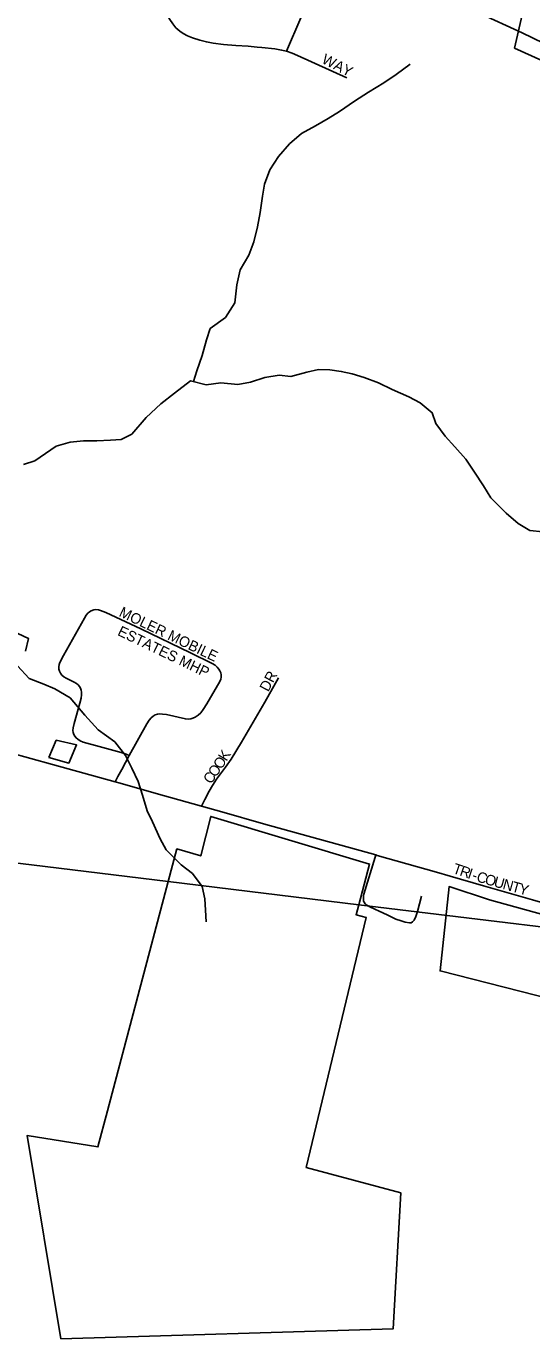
# Model space of a CAD drawing. Extents: x 1451455 to 1749751, y 218250 to 574981.
# Drawn here: x 1567846 to 1570249, y 373976 to 380219 of the extents above; entities that cross this region are included whole.
import ezdxf

# ---------------------------------------------------------------- set-up
doc = ezdxf.new("R2010")
doc.units = 0
for name, color, linetype in [('GM_X_City_Street', 7, 'Continuous'), ('GM_X_City_Street_Text', 7, 'Continuous'), ('GM_X_Corporation', 7, 'Continuous'), ('GM_X_Minor_River', 7, 'Continuous'), ('GM_X_State_Route', 7, 'Continuous'), ('GM_X_Township', 7, 'Continuous')]:
    doc.layers.add(name, color=color, linetype=linetype)

msp = doc.modelspace()

# ---------------------------------------------------------------- linework, layer by layer
at = {"layer": 'GM_X_City_Street'}
for points in [[(1568227.3, 380632.5), (1568337.9, 380514.2), (1568436.2, 380417.4), (1568453.1, 380395.2), (1568464.2, 380376.4), (1568511.6, 380281), (1568528.7, 380251.4), (1568543, 380230.5), (1568557.3, 380211.6), (1568575.5, 380195.2), (1568591.8, 380184.2), (1568612.2, 380173.6), (1568636.5, 380163.7), (1568670.8, 380152.7), (1568702.5, 380144.3), (1568734.7, 380138.1), (1568783.8, 380132.2), (1568842.3, 380128), (1568901.1, 380123.6), (1568943.6, 380119.6), (1568966.4, 380117.1), (1569028.4, 380110.7), (1569060, 380105.3), (1569082.7, 380100.2)], [(1569082.7, 380100.2), (1569151.5, 380259.4), (1569159.7, 380282.1), (1569165.4, 380301.9), (1569168.5, 380321.4), (1569168.9, 380334.9), (1569167.5, 380351.6), (1569163.6, 380367.5), (1569157.8, 380382.8), (1569148.5, 380398.7), (1569138.5, 380411.7), (1569128.1, 380421.7), (1569115.5, 380431.4), (1569101.3, 380439.9), (1569047, 380466), (1569011.4, 380481.2), (1568990, 380488.2), (1568975.3, 380491.1), (1568960.1, 380492.4), (1568944.6, 380491), (1568934.9, 380489.2)], [(1569082.7, 380100.2), (1569110.7, 380090.5), (1569135.1, 380080.4), (1569370.5, 379973)], [(1568267.9, 376624.8), (1568281.3, 376649.6), (1568300.1, 376684.2), (1568335, 376750.8), (1568418.8, 376901.1), (1568430.6, 376918.5), (1568439.2, 376929.2), (1568449.4, 376937.4), (1568459.2, 376943.2), (1568470.3, 376946.6), (1568481.3, 376948), (1568493.2, 376947.6), (1568512.6, 376944.5), (1568602.3, 376924.6), (1568615.9, 376923.3), (1568628.4, 376924.8), (1568637.8, 376927.5), (1568649.7, 376933), (1568663.4, 376942.1), (1568675.3, 376953.3), (1568687.5, 376968.7), (1568705.1, 376996.5), (1568765.7, 377101.6), (1568770.4, 377113.8), (1568772.2, 377123.5), (1568772.2, 377133.3), (1568770.5, 377143), (1568767.1, 377152.2), (1568762.2, 377160.8), (1568753.9, 377170.6), (1568743.9, 377179.5), (1568729.9, 377188), (1568626.5, 377237.9), (1568390.6, 377352.9), (1568224, 377430.3), (1568199.6, 377439.9), (1568189.2, 377442.8), (1568177.1, 377444.2), (1568167.4, 377443.1), (1568154.9, 377439.1), (1568146.7, 377434.1), (1568138.5, 377427.2), (1568131.5, 377418.5), (1568122.4, 377403.7), (1568022.8, 377226.4), (1568006.1, 377193.2), (1568002.2, 377182.3), (1568000.4, 377171.9), (1568000.9, 377161.5), (1568003.9, 377150.7), (1568008.2, 377142), (1568014.7, 377132.9), (1568024.1, 377124.7), (1568035.2, 377117.7), (1568073.9, 377099.7), (1568085.1, 377092.9), (1568092.3, 377086.3), (1568098.5, 377078.6), (1568103.4, 377070), (1568106.8, 377060.8), (1568108.6, 377051.1), (1568108.9, 377038.1), (1568106.3, 377022.6), (1568100.8, 376999.6), (1568073.1, 376901.7), (1568068.8, 376882.5), (1568068.1, 376869.4), (1568069.4, 376859.7), (1568072.3, 376850.3), (1568076.8, 376841.6), (1568083, 376833.9), (1568090.4, 376827.5), (1568101.5, 376820.5), (1568116.6, 376814.2), (1568192.6, 376793.4), (1568296.9, 376764.5), (1568320.6, 376756.5), (1568335, 376750.8)], [(1568679, 376509.8), (1568694.9, 376540.7), (1568715.5, 376580.7), (1568731.1, 376607.4), (1568751.2, 376637.6), (1568794, 376695.2), (1568820.7, 376732.2), (1568869.7, 376813.1), (1568980.8, 377003.4), (1569045.2, 377119.1)], [(1567758.3, 376766.6), (1567764.7, 376764.8), (1567970.1, 376707.9), (1568267.9, 376624.8)], [(1568267.9, 376624.8), (1568292.4, 376617.9), (1568463, 376569.9), (1568679, 376509.8)], [(1568679, 376509.8), (1568775.8, 376483)], [(1568775.8, 376483), (1568776, 376482.9), (1568974.6, 376426), (1569508.6, 376277)], [(1569725.5, 376081.9), (1569706.6, 376008.6), (1569698.7, 375984.3), (1569690.4, 375967.6), (1569682.7, 375959), (1569675.7, 375955), (1569668.2, 375954), (1569648.3, 375957), (1569628.5, 375963.3), (1569603.2, 375972.5), (1569561.3, 375992.6), (1569524.4, 376010.3), (1569482.2, 376029.1), (1569465.8, 376037.8), (1569460.6, 376041.6), (1569457.1, 376045.3), (1569452.3, 376052.1), (1569450.2, 376057.5), (1569449.1, 376063.7), (1569449, 376069.1), (1569449.1, 376075.5), (1569449.9, 376082.8), (1569451.8, 376091.3), (1569505.2, 376265.9), (1569508.6, 376277)], [(1569508.6, 376277), (1569515.1, 376275.2), (1569795.9, 376195.2), (1569861.4, 376176.8)], [(1569861.4, 376176.8), (1570020, 376130.8), (1570253.2, 376063.4), (1570458.1, 376004.7), (1570544.1, 375980.3)]]:
    msp.add_lwpolyline(points, dxfattribs=at)
at = {"layer": 'GM_X_Corporation'}
for points in [[(1570250, 380474), (1570167.5, 380114.8), (1571459.3, 379530.6)], [(1572800.8, 375305.1), (1570048.8, 376064.3), (1569856.7, 376126.4), (1569813.3, 375725.6), (1574235.6, 374596.8)]]:
    msp.add_lwpolyline(points, dxfattribs=at)
for points in [[(1567953.3, 376741.5), (1568048.8, 376714.2), (1568085.1, 376800.7), (1567988.3, 376822.9)], [(1569426.9, 376040.6), (1569478.6, 376234.1), (1568723.2, 376460.5), (1568675.8, 376273), (1568562.2, 376306.2), (1568521, 376150.7), (1568232.6, 375060.6), (1568187, 374888.2), (1567850.5, 374943.2), (1568010.6, 373976.1), (1569591.1, 374023.3), (1569626.9, 374670), (1569177.3, 374791.4), (1569462.4, 375979.5), (1569414.1, 375992.5)]]:
    msp.add_lwpolyline(points, close=True, dxfattribs=at)
at = {"layer": 'GM_X_Minor_River'}
for points in [[(1568641.8, 378528.4), (1568656.8, 378579.9), (1568682, 378653.5), (1568703.1, 378727.2), (1568720, 378781), (1568792.8, 378833.8), (1568837.8, 378903.1), (1568847.2, 378989), (1568862.4, 379060.8), (1568903.5, 379130.1), (1568928.5, 379193.7), (1568945.6, 379265.5), (1568958.7, 379333.3), (1568969.9, 379411.1), (1568978.8, 379467), (1569003.9, 379536.6), (1569044.9, 379600), (1569097.8, 379659.1), (1569154.5, 379708.3), (1569221, 379745.2), (1569281.6, 379780.3), (1569336, 379813.4), (1569406.7, 379862.3), (1569473.4, 379905.3), (1569546, 379950.2), (1569604.6, 379989.2), (1569671.3, 380038.2)], [(1567832.5, 378134.7), (1567886.7, 378151.8), (1567987.7, 378222.3), (1568054, 378241.2), (1568118, 378246.2), (1568181.9, 378247.2), (1568245.9, 378250.2), (1568297.9, 378253.4), (1568348.3, 378278.7), (1568415.5, 378357.6), (1568486.4, 378422.5), (1568551.2, 378473.5), (1568626.1, 378532.4), (1568701.7, 378513.2), (1568771.7, 378522.1), (1568851.5, 378514.8), (1568911.6, 378525.9), (1568979.9, 378548.8), (1569048, 378559.8), (1569103.8, 378552.9), (1569180.1, 378573.7), (1569236.2, 378586.8), (1569290.1, 378584), (1569344, 378577.1), (1569395.7, 378566.3), (1569453.4, 378547.4), (1569520.9, 378522.3), (1569586.3, 378491.3), (1569665.6, 378456.1), (1569719.1, 378427.2), (1569776.2, 378380.3), (1569793.4, 378330), (1569838.4, 378269.3), (1569883.5, 378218.6), (1569936.5, 378159.7), (1569977.4, 378097.1), (1570020.3, 378032.4), (1570055.3, 377975.8), (1570128, 377902.6), (1570185.2, 377853.7), (1570240.5, 377820.8), (1570302.4, 377813.9)], [(1567805.4, 377330.9), (1567857, 377306.1), (1567842, 377246.3)], [(1567804.9, 377176.9), (1567859.9, 377116), (1567929.4, 377088.9), (1567981, 377068.1), (1568054.2, 377025), (1568124.8, 376941.8), (1568187.5, 376872.8), (1568266.5, 376815.6), (1568317.4, 376750.8), (1568348.4, 376690.3), (1568377.3, 376625.8), (1568398.2, 376561.5), (1568421, 376487.1), (1568446.1, 376434.7), (1568482.7, 376354.1), (1568511.8, 376301.6), (1568582.6, 376230.5), (1568635.9, 376189.6), (1568682.8, 376126.9), (1568695.8, 376068.6), (1568698.9, 376014.6), (1568702, 375958.5)]]:
    msp.add_lwpolyline(points, dxfattribs=at)
at = {"layer": 'GM_X_State_Route'}
for points in [[(1565983.6, 382142.4), (1566190.2, 382048.8), (1566585.7, 381864.8), (1566892.5, 381723), (1567118.5, 381617.7), (1567409.9, 381481.7), (1567850.6, 381277.7), (1568407.1, 381019.6), (1568790.8, 380840.8), (1569049.7, 380720.8), (1569428.3, 380546.6), (1569675.1, 380431.5), (1569996.6, 380282.5), (1570204.5, 380187.4)], [(1570204.5, 380187.4), (1570305.7, 380137.8)]]:
    msp.add_lwpolyline(points, dxfattribs=at)
at = {"layer": 'GM_X_Township'}
for points in [[(1579924.2, 397126.9), (1579705.3, 392782.1), (1579637.4, 388893.1), (1579618, 387770.8), (1579590.8, 387223.9), (1579198.2, 381777.6), (1578749.9, 375835.3), (1578742.8, 375741.4), (1578669, 374916.8), (1577178.6, 375098), (1570975.1, 375852.3), (1569426.9, 376040.6), (1568521, 376150.7), (1567232.5, 376307.4), (1566239, 376417.4), (1565662.2, 376492), (1564834.8, 376599), (1558782.7, 377336.1)], [(1570975.1, 375852.3), (1569426.9, 376040.6), (1568521, 376150.7), (1567232.5, 376307.4), (1566239, 376417.4), (1565662.2, 376492), (1564834.8, 376599), (1558782.7, 377336.1)]]:
    msp.add_lwpolyline(points, dxfattribs=at)

# ---------------------------------------------------------------- texts
at = {"layer": 'GM_X_City_Street_Text'}
for s, rotation, p in [('WAY', 332.65054, (1569246.6, 380046)), ('MOLER MOBILE', 334.39677, (1568282.8, 377414.9)), ('ESTATES MHP', 334.27097, (1568276.2, 377324.2)), ('DR', 62.09829, (1568996.4, 377050)), ('K', 58.96557, (1568798, 376719.6)), ('O', 55.06491, (1568746.8, 376643.5)), ('O', 57.00774, (1568773.1, 376681.1)), ('C', 55.06368, (1568724.2, 376611)), ('T', 341.10711, (1569870.1, 376192.1)), ('R', 341.10424, (1569903.4, 376180.7)), ('I', 341.08126, (1569940.9, 376167.9)), ('C', 341.53037, (1569982.9, 376153.5)), ('O', 343.83866, (1570022.6, 376140.3)), ('-', 341.09451, (1569961.7, 376160.8)), ('U', 344.53904, (1570065.5, 376127.9)), ('N', 344.53497, (1570107.9, 376116.2)), ('T', 344.52143, (1570150.3, 376104.5)), ('Y', 344.54584, (1570184.2, 376095))]:
    msp.add_text(s, height=50, rotation=rotation, dxfattribs=at).set_placement(p)

doc.saveas('drawing.dxf')
